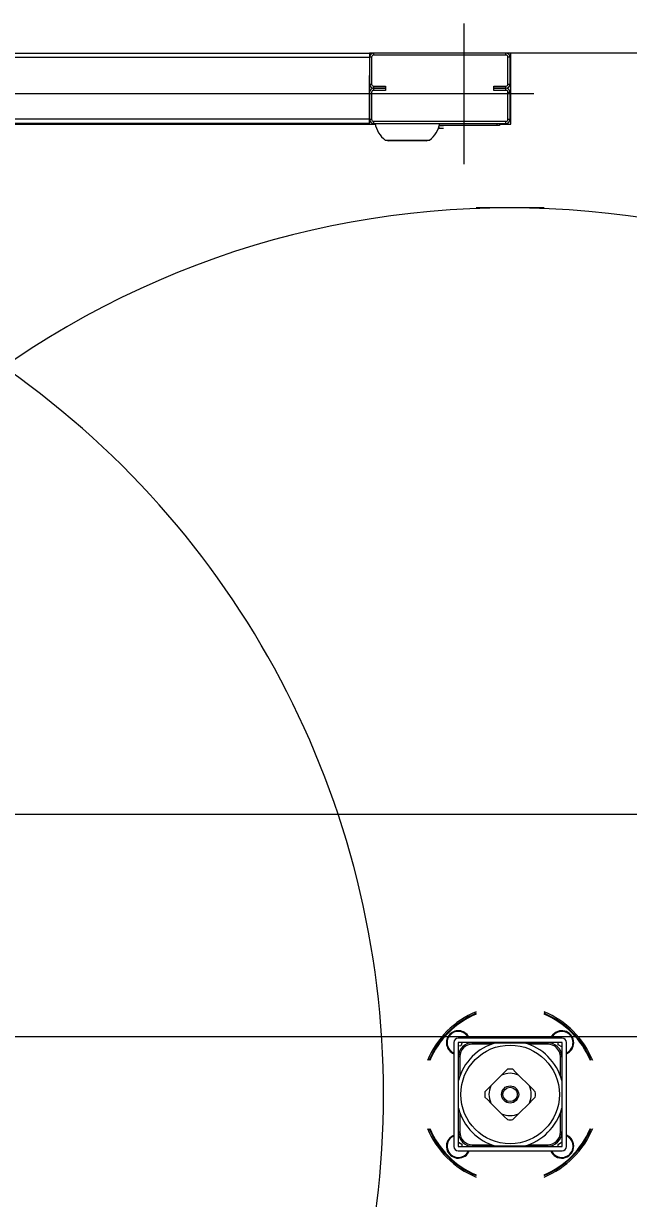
# Model space of a CAD drawing. Extents: x -264205 to -263659, y -1242401 to -1242060.
# Drawn here: x -263872.949 to -263872.541, y -1242087.567 to -1242086.773 of the extents above; entities that cross this region are included whole.
import ezdxf

# ---------------------------------------------------------------- set-up
doc = ezdxf.new("R2010")
doc.units = 0
doc.layers.add('OBRUBNIKY_KOMUNIKACIE_PROJEKT', color=7, linetype='Continuous')
doc.layers.add('SITUACIA_DSP_2D', color=7, linetype='Continuous')

msp = doc.modelspace()

# ---------------------------------------------------------------- linework, layer by layer
at = {"layer": 'OBRUBNIKY_KOMUNIKACIE_PROJEKT'}
msp.add_line((-263894.96779, -1242087.30722), (-263808.96776, -1242087.30722), dxfattribs=at)
at = {"layer": 'SITUACIA_DSP_2D'}
for p, q in [((-263872.65209, -1242086.77348), (-263872.65209, -1242086.86848)), ((-263872.96774, -1242086.79343), (-263872.71574, -1242086.79343)), ((-263872.96774, -1242086.79628), (-263872.71574, -1242086.79628)), ((-263872.71574, -1242086.79343), (-263872.71574, -1242086.79628)), ((-263872.71289, -1242086.79343), (-263872.71574, -1242086.79343)), ((-263872.71574, -1242086.79628), (-263872.71574, -1242086.80293)), ((-263872.71432, -1242086.79628), (-263872.71574, -1242086.79628)), ((-263872.71574, -1242086.79628), (-263872.71574, -1242086.81433)), ((-263872.71432, -1242086.79628), (-263872.71432, -1242086.81433)), ((-263872.71289, -1242086.79343), (-263872.71289, -1242086.79485)), ((-263872.62359, -1242086.79343), (-263872.71289, -1242086.79343)), ((-263872.62359, -1242086.79485), (-263872.71289, -1242086.79485)), ((-263872.62359, -1242086.79485), (-263872.62359, -1242086.79343)), ((-263872.62027, -1242086.79343), (-263872.62359, -1242086.79343)), ((-263872.62074, -1242086.79628), (-263872.62217, -1242086.79628)), ((-263872.62217, -1242086.81433), (-263872.62217, -1242086.79628)), ((-263872.62074, -1242086.81433), (-263872.62074, -1242086.79628)), ((-263872.10611, -1242086.79343), (-263872.62027, -1242086.79343)), ((-263872.62027, -1242086.8414), (-263872.62027, -1242086.79343)), ((-263872.71574, -1242086.83808), (-263872.71574, -1242086.80863)), ((-263872.71574, -1242086.81433), (-263872.71432, -1242086.81433)), ((-263872.62217, -1242086.81433), (-263872.62074, -1242086.81433)), ((-263872.60459, -1242086.82098), (-263872.96774, -1242086.82098)), ((-263872.71574, -1242086.82003), (-263872.71574, -1242086.83808)), ((-263872.71432, -1242086.82003), (-263872.71432, -1242086.83808)), ((-263872.71289, -1242086.81575), (-263872.71289, -1242086.81718)), ((-263872.71289, -1242086.81575), (-263872.70482, -1242086.81575)), ((-263872.71289, -1242086.81718), (-263872.71289, -1242086.8186)), ((-263872.70482, -1242086.81718), (-263872.71289, -1242086.81718)), ((-263872.71289, -1242086.81718), (-263872.70482, -1242086.81718)), ((-263872.70482, -1242086.8186), (-263872.71289, -1242086.8186)), ((-263872.70482, -1242086.81575), (-263872.70482, -1242086.81718)), ((-263872.70482, -1242086.81718), (-263872.70482, -1242086.8186)), ((-263872.63167, -1242086.81718), (-263872.63167, -1242086.81575)), ((-263872.63167, -1242086.81575), (-263872.62359, -1242086.81575)), ((-263872.63167, -1242086.8186), (-263872.63167, -1242086.81718)), ((-263872.62359, -1242086.81718), (-263872.63167, -1242086.81718)), ((-263872.63167, -1242086.81718), (-263872.62359, -1242086.81718)), ((-263872.62359, -1242086.8186), (-263872.63167, -1242086.8186)), ((-263872.62359, -1242086.81718), (-263872.62359, -1242086.81575)), ((-263872.62359, -1242086.8186), (-263872.62359, -1242086.81718)), ((-263872.62074, -1242086.82003), (-263872.62217, -1242086.82003)), ((-263872.62217, -1242086.83808), (-263872.62217, -1242086.82003)), ((-263872.62074, -1242086.83808), (-263872.62074, -1242086.82003)), ((-263872.71574, -1242086.83808), (-263872.96774, -1242086.83808)), ((-263872.71574, -1242086.83808), (-263872.71432, -1242086.83808)), ((-263872.71574, -1242086.84093), (-263872.71574, -1242086.83808)), ((-263872.62217, -1242086.83808), (-263872.62074, -1242086.83808)), ((-263872.71574, -1242086.84093), (-263872.96774, -1242086.84093)), ((-263872.96774, -1242086.8414), (-263872.71185, -1242086.8414)), ((-263872.71289, -1242086.8395), (-263872.71289, -1242086.84093)), ((-263872.71289, -1242086.8395), (-263872.62359, -1242086.8395)), ((-263872.71289, -1242086.84093), (-263872.62359, -1242086.84093)), ((-263872.66919, -1242086.84425), (-263872.66885, -1242086.84425)), ((-263872.66887, -1242086.8434), (-263872.66886, -1242086.84385)), ((-263872.66886, -1242086.84385), (-263872.66885, -1242086.84425)), ((-263872.66571, -1242086.84425), (-263872.66885, -1242086.84425)), ((-263872.66563, -1242086.84245), (-263872.6686, -1242086.84245)), ((-263872.62977, -1242086.84235), (-263872.66857, -1242086.84235)), ((-263872.62977, -1242086.84093), (-263872.62977, -1242086.84235)), ((-263872.62787, -1242086.84235), (-263872.62977, -1242086.84235)), ((-263872.62787, -1242086.84093), (-263872.62787, -1242086.84235)), ((-263872.62787, -1242086.8414), (-263872.62027, -1242086.8414)), ((-263872.62359, -1242086.84093), (-263872.62359, -1242086.8395)), ((-263872.70501, -1242086.85233), (-263872.67518, -1242086.85233)), ((-263872.70386, -1242086.85233), (-263872.70352, -1242086.85251)), ((-263872.70352, -1242086.85251), (-263872.70288, -1242086.85264)), ((-263872.67731, -1242086.85264), (-263872.70288, -1242086.85264)), ((-263872.67731, -1242086.85264), (-263872.67666, -1242086.85251)), ((-263872.67666, -1242086.85251), (-263872.67633, -1242086.85233)), ((-263872.5978, -1242086.89793), (-263872.64369, -1242086.89793)), ((-263894.96779, -1242087.30724), (-263808.96779, -1242087.30724)), ((-263894.58094, -1242087.45724), (-263809.35464, -1242087.45724)), ((-263872.59328, -1242087.45843), (-263872.59259, -1242087.4571)), ((-263872.59259, -1242087.4571), (-263872.59152, -1242087.45579)), ((-263872.65874, -1242087.46128), (-263872.65874, -1242087.53158)), ((-263872.58559, -1242087.45843), (-263872.65589, -1242087.45843)), ((-263872.65589, -1242087.46128), (-263872.65589, -1242087.53158)), ((-263872.58559, -1242087.46128), (-263872.65589, -1242087.46128)), ((-263872.65392, -1242087.46361), (-263872.65589, -1242087.46394)), ((-263872.65306, -1242087.46128), (-263872.65392, -1242087.46361)), ((-263872.64808, -1242087.46158), (-263872.64808, -1242087.46128)), ((-263872.64808, -1242087.46171), (-263872.64808, -1242087.46158)), ((-263872.6476, -1242087.46128), (-263872.6476, -1242087.46163)), ((-263872.64616, -1242087.46247), (-263872.64616, -1242087.46152)), ((-263872.64616, -1242087.46152), (-263872.63028, -1242087.46152)), ((-263872.63312, -1242087.46247), (-263872.64616, -1242087.46247)), ((-263872.63011, -1242087.46152), (-263872.6276, -1242087.46152)), ((-263872.6276, -1242087.46152), (-263872.62242, -1242087.46152)), ((-263872.62242, -1242087.46152), (-263872.61708, -1242087.46152)), ((-263872.61708, -1242087.46152), (-263872.61138, -1242087.46152)), ((-263872.61121, -1242087.46152), (-263872.59533, -1242087.46152)), ((-263872.59533, -1242087.46247), (-263872.60837, -1242087.46247)), ((-263872.59533, -1242087.46152), (-263872.59533, -1242087.46247)), ((-263872.59389, -1242087.46163), (-263872.59389, -1242087.46128)), ((-263872.59341, -1242087.46128), (-263872.59341, -1242087.46171)), ((-263872.58817, -1242087.4629), (-263872.58819, -1242087.46128)), ((-263872.58577, -1242087.46424), (-263872.58817, -1242087.4629)), ((-263872.58559, -1242087.46413), (-263872.58577, -1242087.46424)), ((-263872.58559, -1242087.53158), (-263872.58559, -1242087.46128)), ((-263872.58274, -1242087.53158), (-263872.58274, -1242087.46128)), ((-263872.65589, -1242087.46909), (-263872.65546, -1242087.46909)), ((-263872.65555, -1242087.46957), (-263872.65589, -1242087.46957)), ((-263872.65566, -1242087.48689), (-263872.65566, -1242087.47102)), ((-263872.65471, -1242087.47102), (-263872.65566, -1242087.47102)), ((-263872.65471, -1242087.47102), (-263872.65471, -1242087.48405)), ((-263872.58678, -1242087.48405), (-263872.58678, -1242087.47102)), ((-263872.58583, -1242087.47102), (-263872.58678, -1242087.47102)), ((-263872.58603, -1242087.46909), (-263872.58598, -1242087.4691)), ((-263872.58598, -1242087.4691), (-263872.58559, -1242087.46909)), ((-263872.58559, -1242087.46957), (-263872.58594, -1242087.46957)), ((-263872.58583, -1242087.47102), (-263872.58583, -1242087.48689)), ((-263872.6245, -1242087.48137), (-263872.62255, -1242087.47942)), ((-263872.61894, -1242087.47942), (-263872.61701, -1242087.48135)), ((-263872.65566, -1242087.48957), (-263872.65566, -1242087.48706)), ((-263872.63377, -1242087.49064), (-263872.62653, -1242087.48341)), ((-263872.62653, -1242087.48341), (-263872.6245, -1242087.48137)), ((-263872.61701, -1242087.48135), (-263872.61496, -1242087.48341)), ((-263872.61496, -1242087.48341), (-263872.60772, -1242087.49064)), ((-263872.58583, -1242087.48706), (-263872.58583, -1242087.48957)), ((-263872.65566, -1242087.49487), (-263872.65566, -1242087.48957)), ((-263872.65566, -1242087.50009), (-263872.65566, -1242087.49487)), ((-263872.63775, -1242087.49462), (-263872.63582, -1242087.4927)), ((-263872.63582, -1242087.4927), (-263872.63377, -1242087.49064)), ((-263872.60772, -1242087.49064), (-263872.60569, -1242087.49267)), ((-263872.60569, -1242087.49267), (-263872.60374, -1242087.49462)), ((-263872.58583, -1242087.48957), (-263872.58583, -1242087.49476)), ((-263872.58583, -1242087.49476), (-263872.58583, -1242087.50009)), ((-263872.65566, -1242087.5058), (-263872.65566, -1242087.50009)), ((-263872.6358, -1242087.50018), (-263872.63775, -1242087.49823)), ((-263872.63377, -1242087.50222), (-263872.6358, -1242087.50018)), ((-263872.62653, -1242087.50945), (-263872.63377, -1242087.50222)), ((-263872.60772, -1242087.50222), (-263872.61496, -1242087.50945)), ((-263872.60567, -1242087.50016), (-263872.60772, -1242087.50222)), ((-263872.60374, -1242087.49823), (-263872.60567, -1242087.50016)), ((-263872.58583, -1242087.50009), (-263872.58583, -1242087.5058)), ((-263872.65566, -1242087.52184), (-263872.65566, -1242087.50596)), ((-263872.65471, -1242087.50881), (-263872.65471, -1242087.52184)), ((-263872.62448, -1242087.5115), (-263872.62653, -1242087.50945)), ((-263872.62255, -1242087.51343), (-263872.62448, -1242087.5115)), ((-263872.61699, -1242087.51148), (-263872.61894, -1242087.51343)), ((-263872.61496, -1242087.50945), (-263872.61699, -1242087.51148)), ((-263872.58678, -1242087.52184), (-263872.58678, -1242087.50881)), ((-263872.58583, -1242087.50596), (-263872.58583, -1242087.52184)), ((-263872.66139, -1242087.52565), (-263872.66007, -1242087.52459)), ((-263872.66007, -1242087.52459), (-263872.65874, -1242087.52389)), ((-263872.65589, -1242087.52329), (-263872.65555, -1242087.52329)), ((-263872.65546, -1242087.52376), (-263872.65589, -1242087.52376)), ((-263872.65589, -1242087.52879), (-263872.65556, -1242087.52862)), ((-263872.65471, -1242087.52184), (-263872.65566, -1242087.52184)), ((-263872.65556, -1242087.52862), (-263872.65325, -1242087.53008)), ((-263872.58831, -1242087.53023), (-263872.58608, -1242087.52863)), ((-263872.58583, -1242087.52184), (-263872.58678, -1242087.52184)), ((-263872.58608, -1242087.52863), (-263872.58559, -1242087.52885)), ((-263872.58559, -1242087.52376), (-263872.58603, -1242087.52376)), ((-263872.58594, -1242087.52329), (-263872.58559, -1242087.52329)), ((-263872.65589, -1242087.53158), (-263872.58559, -1242087.53158)), ((-263872.65589, -1242087.53443), (-263872.58559, -1242087.53443)), ((-263872.65325, -1242087.53008), (-263872.65331, -1242087.53158)), ((-263872.64925, -1242087.53542), (-263872.64872, -1242087.53443)), ((-263872.64808, -1242087.53158), (-263872.64808, -1242087.53114)), ((-263872.6476, -1242087.53123), (-263872.6476, -1242087.53158)), ((-263872.64616, -1242087.53039), (-263872.63312, -1242087.53039)), ((-263872.64616, -1242087.53039), (-263872.64616, -1242087.53134)), ((-263872.63028, -1242087.53134), (-263872.64616, -1242087.53134)), ((-263872.6276, -1242087.53134), (-263872.63011, -1242087.53134)), ((-263872.6223, -1242087.53134), (-263872.6276, -1242087.53134)), ((-263872.61708, -1242087.53134), (-263872.6223, -1242087.53134)), ((-263872.61138, -1242087.53134), (-263872.61708, -1242087.53134)), ((-263872.59533, -1242087.53134), (-263872.61121, -1242087.53134)), ((-263872.60837, -1242087.53039), (-263872.59533, -1242087.53039)), ((-263872.59533, -1242087.53134), (-263872.59533, -1242087.53039)), ((-263872.59389, -1242087.53158), (-263872.59389, -1242087.53123)), ((-263872.59341, -1242087.53114), (-263872.59341, -1242087.53158)), ((-263872.58818, -1242087.53158), (-263872.58831, -1242087.53023))]:
    msp.add_line(p, q, dxfattribs=at)
for radius in [0.0333, 0.0058, 0.00485]:
    msp.add_circle((-263872.62074, -1242087.49643), radius, dxfattribs=at)
for centre, radius, start, end in [((-263872.71289, -1242086.79628), 0.00285, 90, 180), ((-263872.71289, -1242086.79628), 0.00143, 90, 180), ((-263872.62359, -1242086.79628), 0.00285, 0, 90), ((-263872.62359, -1242086.79628), 0.00143, 0, 90), ((-263872.71289, -1242086.81433), 0.00285, 180, 270), ((-263872.71289, -1242086.81433), 0.00143, 180, 270), ((-263872.62359, -1242086.81433), 0.00285, 270, 0), ((-263872.62359, -1242086.81433), 0.00143, 270, 0), ((-263872.71289, -1242086.82003), 0.00285, 90, 180), ((-263872.71289, -1242086.82003), 0.00143, 90, 180), ((-263872.62359, -1242086.82003), 0.00285, 0, 90), ((-263872.62359, -1242086.82003), 0.00143, 0, 90), ((-263872.71289, -1242086.83808), 0.00285, 180, 270), ((-263872.71289, -1242086.83808), 0.00143, 180, 270), ((-263872.62359, -1242086.83808), 0.00143, 270, 0), ((-263872.62359, -1242086.83808), 0.00285, 270, 0), ((-263872.69328, -1242086.83738), 0.019, 190.75587, 231.87121), ((-263872.68691, -1242086.83738), 0.019, 308.12879, 349.24413), ((-263872.66572, -1242086.84245), 0.000095, 0, 90), ((-263872.62074, -1242087.49643), 0.5985, 234.56502, 125.43498), ((-263873.30474, -1242087.49643), 0.5985, 304.26896, 55.73104), ((-263872.62074, -1242087.49643), 0.06033, 112.35319, 157.6468), ((-263872.62074, -1242087.49643), 0.06033, 22.3532, 67.64681), ((-263872.62074, -1242087.49643), 0.05938, 112.73067, 134.99999), ((-263872.62074, -1242087.49643), 0.0589, 112.92441, 134.99999), ((-263872.62074, -1242087.49643), 0.05938, 22.73068, 67.26933), ((-263872.62074, -1242087.49643), 0.0589, 22.9244, 67.07559), ((-263872.62074, -1242087.49643), 0.05938, 134.99999, 157.26932), ((-263872.62074, -1242087.49643), 0.0589, 134.99999, 157.0756), ((-263872.65568, -1242087.4615), 0.00807, 134.99999, 247.66306), ((-263872.65568, -1242087.4615), 0.0076, 23.81633, 246.18369), ((-263872.65568, -1242087.4615), 0.00807, 22.33694, 134.99999), ((-263872.58581, -1242087.4615), 0.0076, 330.85024, 156.18367), ((-263872.58581, -1242087.4615), 0.00807, 292.33694, 134.99999), ((-263872.65589, -1242087.46128), 0.00285, 90, 180), ((-263872.64616, -1242087.47102), 0.0095, 90, 180), ((-263872.62074, -1242087.49643), 0.03615, 105.02023, 164.97979), ((-263872.64616, -1242087.47102), 0.00855, 90, 180), ((-263872.62074, -1242087.49643), 0.03615, 15.02021, 74.97977), ((-263872.59533, -1242087.47102), 0.0095, 0, 90), ((-263872.59533, -1242087.47102), 0.00855, 0, 90), ((-263872.58559, -1242087.46128), 0.00285, 0, 90), ((-263872.58581, -1242087.4615), 0.0076, 293.81631, 330.85024), ((-263872.62074, -1242087.49643), 0.0171, 83.94245, 96.05755), ((-263872.62074, -1242087.49643), 0.01425, 66.03949, 113.96051), ((-263872.62074, -1242087.49643), 0.0171, 173.94245, 186.05755), ((-263872.62074, -1242087.49643), 0.01425, 156.03947, 203.96053), ((-263872.62074, -1242087.49643), 0.01425, 336.03947, 23.96053), ((-263872.62074, -1242087.49643), 0.0171, 353.94245, 6.05755), ((-263872.62074, -1242087.49643), 0.03615, 195.02021, 254.97977), ((-263872.62074, -1242087.49643), 0.01425, 246.03949, 293.96051), ((-263872.62074, -1242087.49643), 0.03615, 285.02023, 344.97979), ((-263872.62074, -1242087.49643), 0.06033, 202.3532, 247.64681), ((-263872.62074, -1242087.49643), 0.05938, 202.73068, 247.26933), ((-263872.62074, -1242087.49643), 0.0589, 202.9244, 247.07559), ((-263872.62074, -1242087.49643), 0.0171, 263.94245, 276.05755), ((-263872.62074, -1242087.49643), 0.06033, 292.35319, 337.6468), ((-263872.62074, -1242087.49643), 0.0589, 292.92441, 337.0756), ((-263872.62074, -1242087.49643), 0.05938, 292.73067, 337.26932), ((-263872.65568, -1242087.53136), 0.00807, 134.99999, 337.66306), ((-263872.65568, -1242087.53136), 0.0076, 113.81631, 327.68075), ((-263872.64616, -1242087.52184), 0.0095, 180, 270), ((-263872.64616, -1242087.52184), 0.00855, 180, 270), ((-263872.59533, -1242087.52184), 0.00855, 270, 0), ((-263872.59533, -1242087.52184), 0.0095, 270, 0), ((-263872.58581, -1242087.53136), 0.00807, 202.33694, 67.66306), ((-263872.58581, -1242087.53136), 0.0076, 203.81633, 35.64554), ((-263872.58581, -1242087.53136), 0.0076, 35.64554, 66.18369), ((-263872.65589, -1242087.53158), 0.00285, 180, 270), ((-263872.58559, -1242087.53158), 0.00285, 270, 0)]:
    msp.add_arc(centre, radius, start, end, dxfattribs=at)

doc.saveas('drawing.dxf')
